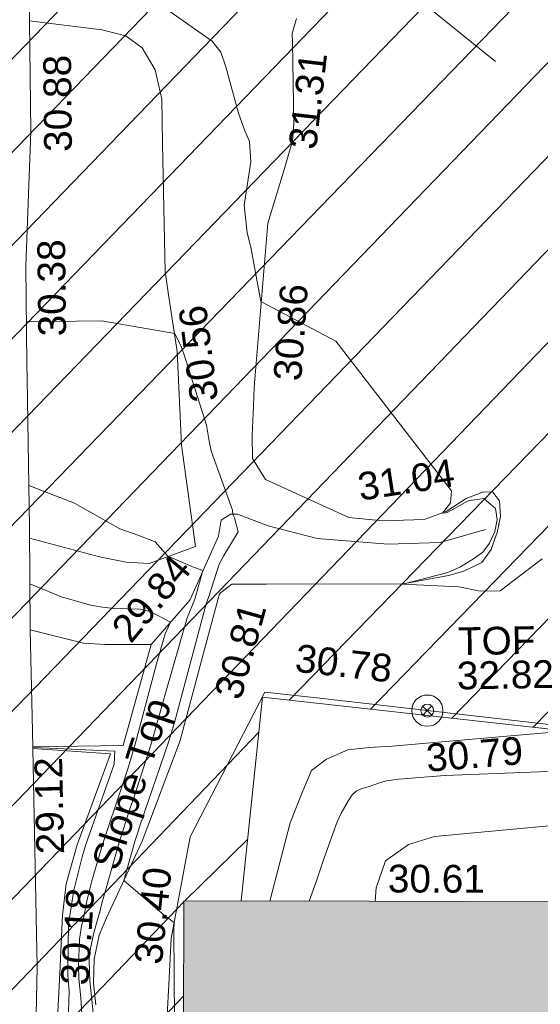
# Model space of a CAD drawing. Header units: millimetres. Extents: x -290717 to 520720, y -103372 to 287762.
# Tile 258 of 375: x 87749 to 94783, y 134590 to 147897. Entities that reach past the tile are written whole.
import ezdxf

# ---------------------------------------------------------------- set-up
doc = ezdxf.new("R2010")
doc.units = ezdxf.units.MM
doc.linetypes.add('IMPORT-HIDDEN2 _3_', pattern=[4762.5, 3175, -1587.5])
doc.linetypes.add('IMPORT-UG_ELEC_STREET LIGHTING_QLB2 _2_', pattern=[2700, 1500, -300.0000000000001, 0, -250, 150, -300.0000000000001, 0, -200])
for name, color, linetype, lineweight, true_color in [('00__TOPO__TOP_OF_FENCE_SYMBOL', 7, 'Continuous', 9, 0x666666), ('00_UAV_BUILDING_OUTLINE', 5, 'Continuous', 9, 0x0000ff), ('00_UAV_FENCE', 7, 'Continuous', 9, 0x264c2f), ('00_UAV_SLOPE_BOTTOM', 30, 'Continuous', 9, 0xff7f00), ('00_UAV_SLOPE_TOP', 40, 'Continuous', 9, 0xffbf00), ('00_UAV_TOP_OF_FENCE', 6, 'Continuous', 9, 0xff00ff), ('00_UAV_WALL', 7, 'Continuous', 9, 0x7c00a5), ('01_DTM_CONTOUR_MJR', 7, 'Continuous', 9, 0x7f3f00), ('01_DTM_CONTOUR_MNR', 7, 'Continuous', 9, 0xa5a552), ('12333-PUM-2D-U-0001-C01 - Rev2_REVIT IMPORT_dwg', 7, 'Continuous', 9, 0x767676), ('A_RHA_Line', 7, 'Continuous', 9, 0x00a600), ('PUM-CHAMBER EXTENTS', 6, 'IMPORT-HIDDEN2 _3_', 9, 0xff00ff), ('PUM-UNABLE TO SURVEY', 190, 'Continuous', 9, 0x7f00ff)]:
    doc.layers.add(name, color=color, linetype=linetype, lineweight=lineweight, true_color=true_color)
doc.layers.add('A_RHA_Detail', color=7, linetype='Continuous', lineweight=9)
doc.styles.add('Swis721 Lt BT_2', font='swissl.ttf', dxfattribs={"height": 375})

# ---------------------------------------------------------------- blocks, each defined once
blk = doc.blocks.new('12333-PUM-2D-U-0001-C01 - Rev2_REVIT IMPORT_dwg_MSL_Node_LineworkTOF-2077248-Site Location Plan Existing')
at = {"layer": '00__TOPO__TOP_OF_FENCE_SYMBOL', "color": 254, "true_color": 0xcccccc, "flags": 128}
for points in [[(165.3591892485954, 165.3591892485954), (0, 0), (-165.3591892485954, 165.3591892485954)], [(165.3591892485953, -165.3591892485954), (0, 0), (-165.3591892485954, -165.3591892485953)]]:
    blk.add_lwpolyline(points, dxfattribs=at)
at = {"layer": '00__TOPO__TOP_OF_FENCE_SYMBOL', "color": 254, "true_color": 0xcccccc}
for radius in [562.5594001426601, 233.853208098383]:
    blk.add_circle((0, 0), radius, dxfattribs=at)
blk = doc.blocks.new('12333-PUM-2D-U-0001-C01 - Rev2_REVIT IMPORT_dwg_MGS62954_T2_Galway_ITM_3d_Rev1-2077680-Site Location Plan Existing')
at = {"layer": '00_UAV_FENCE', "color": 254, "true_color": 0xcccccc, "flags": 128}
for points in [[(533998695.9680001, 725701087.684), (533996066.9680001, 725703286.6840001), (533994568.0064812, 725703693.7373227), (533992726.9680001, 725704193.6840001)], [(533993691.643, 725678703.6135001), (533993851.6430001, 725682212.6135002), (533993864.4205722, 725683699.7890769), (533993885.9680001, 725686207.6840001), (533994062.7997907, 725688692.1306496), (533994106.9680001, 725689312.684), (533994387.9680001, 725690681.684), (533995427.9680001, 725692622.684), (533996131.272795, 725692530.1396747), (533999812.9680001, 725692045.6840001), (534000110.7220907, 725693295.6711402), (534000736.9680001, 725695924.6840001), (534001186.7326518, 725698172.1673436), (534001669.6567504, 725700585.3491353)]]:
    blk.add_lwpolyline(points, dxfattribs=at)
at = {"layer": '00_UAV_SLOPE_BOTTOM', "color": 254, "true_color": 0xcccccc}
blk.add_line((533993904.4570001, 725693291.7945), (533993505.4570002, 725691935.7945), dxfattribs=at)
at = {"layer": '00_UAV_SLOPE_BOTTOM', "color": 254, "true_color": 0xcccccc, "flags": 128}
for points in [[(533992406.9680001, 725701746.684), (533993382.4570001, 725701608.7944999), (533993707.4570001, 725701521.7945001), (533993926.4570001, 725701354.7945001), (533994095.4570001, 725701056.7945), (533994177.4570001, 725700656.7945001), (533994178.4570001, 725700055.7945001), (533994180.4570001, 725698328.7945001), (533994222.5335636, 725698014.2359159), (533994325.4570001, 725697244.7945001), (533994360.4570001, 725695976.7944999), (533994528.4570001, 725694605.7945)], [(533998447.4570002, 725694767.7944999), (533997834.4570001, 725694600.7945), (533997127.4570001, 725694592.7945001), (533996171.4570001, 725694683.7945), (533995512.4570001, 725694869.7945), (533995103.4570001, 725695031.7945), (533995009.4570001, 725695033.7945001), (533994882.4570001, 725694956.7945), (533994842.4570001, 725694740.7945), (533994467.2311803, 725693942.0464672), (533994438.4570001, 725693880.7944999), (533993904.4570001, 725693291.7945)], [(533992273.9680001, 725693516.684), (533992992.4570001, 725693323.7945), (533993284.4570001, 725693303.7945001), (533993904.4570001, 725693291.7945)], [(533992280.9680001, 725691912.6840001), (533993332.4570001, 725691822.7945), (533992857.4570001, 725690603.7944999), (533992700.4570001, 725690078.7945), (533992642.4570001, 725689654.7945), (533992596.4570003, 725688871.7945001), (533992534.4713436, 725688001.0259327), (533992429.4570001, 725686525.7944999), (533992449.9680001, 725684764.6840001), (533992400.3722799, 725683008.4995486), (533992349.9680002, 725681223.6840001), (533992363.9680001, 725679336.6840001), (533992339.9680001, 725679087.6840001), (533992316.9680001, 725678996.684), (533992156.9680002, 725678902.6840001), (533991964.9494503, 725678803.5330938)], [(534005592.6430001, 725689593.6135), (534005459.9680001, 725690208.684), (534005322.9680002, 725690322.6840001), (534005032.9680001, 725690526.6840001), (534004788.968, 725690631.6840001), (534004637.9680001, 725690651.684), (534004136.968, 725690685.684), (534001219.4880605, 725690719.2860119), (533999187.9680001, 725690742.6840001), (533997688.9680001, 725690631.6840001), (533997332.9680002, 725690527.684), (533997020.9680001, 725690311.684), (533996888.9680001, 725689952.6840001), (533996868.8188044, 725689768.769001)]]:
    blk.add_lwpolyline(points, dxfattribs=at)
at = {"layer": '00_UAV_SLOPE_TOP', "color": 254, "true_color": 0xcccccc}
blk.add_line((533993505.4570002, 725691935.7945), (533992282.1702427, 725691935.3506714), dxfattribs=at)
at = {"layer": '00_UAV_SLOPE_TOP', "color": 254, "true_color": 0xcccccc, "flags": 128}
for points in [[(533993074.2171375, 725688434.8493745), (533993046.4570001, 725688735.7945), (533993062.4570002, 725689052.7945), (533993134.4570001, 725689374.7944999), (533993236.4570002, 725689610.7945), (533993738.4570003, 725690635.7944999), (533994272.4570001, 725691988.7945), (533994575.7785866, 725693045.5625895), (533994834.4570002, 725693946.7944999), (533994852.4570001, 725693972.7945), (533995007.4570001, 725694089.7945), (533995476.4570001, 725694079.7945), (533997322.4570002, 725694050.7945001), (533997937.4570002, 725694154.7945), (533998145.4570003, 725694210.7945), (533998392.4570001, 725694323.7945001), (533998521.4570001, 725694495.7944999), (533998574.2182952, 725694638.5603573), (533998606.4570001, 725694725.7945), (533998656.4570001, 725694939.7944999), (533998644.4570001, 725695152.7945), (533998555.4570001, 725695269.7945), (533998429.4570001, 725695276.7945), (533998197.4570001, 725695192.7945), (533997920.4570002, 725695020.7944999), (533997621.4570002, 725694914.7945), (533997062.4570002, 725694907.7944999), (533996606.457, 725694960.7945), (533995490.4570001, 725695494.7945001), (533995319.4570003, 725695781.7945), (533995321.4570001, 725696096.7945), (533995343.9926891, 725696491.4735925), (533995358.4570001, 725696744.7945001), (533995580.4570001, 725698955.7945), (533995819.4570003, 725699691.7945), (533995934.4570001, 725700065.7945001), (533995956.4570001, 725700304.7945), (533995956.4570001, 725701393.8699777), (533995956.4570001, 725701515.7945), (533996015.4570003, 725701717.7945)], [(533994528.4570001, 725694605.7945), (533993898.4570001, 725694387.7945), (533993585.4570001, 725694409.7945), (533993228.4570001, 725694490.7944999), (533992287.4007963, 725694759.6654245)], [(533995448.9598222, 725689797.2766949), (533995739.968, 725690847.684), (533995910.9680001, 725691257.684), (533996040.9680001, 725691551.6840003), (533996245.9680001, 725691701.6840001), (533996536.968, 725691820.6840001), (533996827.9680002, 725691850.6840001), (533997134.9680001, 725691859.6840001), (533999102.2207896, 725691996.3191826), (533999812.9680001, 725692045.6840001)]]:
    blk.add_lwpolyline(points, dxfattribs=at)
at = {"layer": '00_UAV_WALL', "color": 254, "true_color": 0xcccccc, "flags": 128}
blk.add_lwpolyline([(533991946.8540001, 725678560.2585), (533991964.9494503, 725678803.5330938), (533992087.968, 725681856.684), (533992100.8872958, 725682667.699386), (533992136.968, 725684932.684), (533992239.9501766, 725687663.0667092), (533992288.968, 725688962.6840001), (533992280.9680001, 725691912.6840001), (533992282.1702427, 725691935.3506714), (533992280.0458808, 725692344.9123584), (533992273.9680002, 725693516.684), (533992288.968, 725694904.6840003), (533992292.9680001, 725696912.6840001), (533992294.2759983, 725697112.2845222), (533992302.9680001, 725698438.6840001), (533992400.9680001, 725700250.6840001), (533992406.9680001, 725701746.684), (533992408.9433315, 725702064.1479753)], dxfattribs=at)
at = {"layer": '01_DTM_CONTOUR_MJR', "color": 254, "true_color": 0xcccccc, "flags": 128}
blk.add_lwpolyline([(533993033.7309707, 725688330.0491998), (533992997.2593325, 725688755.236193), (533992994.797062, 725689024.485807), (533993001.0426569, 725689134.2247761), (533993063.0030346, 725689408.2839803), (533993125.7854139, 725689617.6143059), (533993147.9318249, 725689690.1334116), (533993171.0794636, 725689789.5561346), (533993427.5514375, 725690625.7977928), (533993583.6913478, 725691089.8639264), (533993636.3220097, 725691226.0060321), (533993887.7047338, 725691964.8489958), (533994088.1149992, 725692629.0554085), (533994398.219922, 725693643.5754285), (533994507.2081173, 725693892.0629956), (533994620.0000001, 725694280), (533994494.9147052, 725694325.4192746), (533994150.0000001, 725694480), (533993983.3891188, 725694678.2363021), (533993765.1842573, 725694767.1938751), (533993511.1333696, 725694860.6979827), (533992901.8645228, 725695219.233664), (533992290.0940507, 725695469.9614544)], dxfattribs=at)
at = {"layer": '01_DTM_CONTOUR_MNR', "color": 254, "true_color": 0xcccccc, "flags": 128}
for points in [[(533999207.8201755, 725694356.9868423), (533998630.9155607, 725693934.8744206), (533998361.5431935, 725693934.7389773), (533998074.7377957, 725693998.6901761), (533997320.0000001, 725694050), (533997928.5444956, 725694196.8634272), (533998101.0367511, 725694269.6739596), (533998278.4852735, 725694375.7573634), (533998408.5991679, 725694459.4937589), (533998499.4191561, 725694579.3832556), (533998572.5620915, 725694739.3594773), (533998609.6491229, 725694899.2397664), (533998590.2702702, 725695050.5405405), (533998433.6317135, 725695187.3913045), (533998219.9676201, 725695156.4543984), (533997945.0408799, 725695008.1882643), (533997916.1178175, 725695001.8831483), (533997870, 725695000), (533997983.4000001, 725695136.8000001), (533997999.9201118, 725695299.1985307), (533996471.698486, 725697348.3561747), (533995470, 725697900), (533995344.5140676, 725698635.9713571), (533995299.1857711, 725698833.6335969), (533995266.2271805, 725699206.5357869), (533995367.0057864, 725699792.1999141), (533995350.9278985, 725700066.6910167), (533995292.7004591, 725700210.0270282), (533995211.3210346, 725700451.4182178), (533995049.4866708, 725701080.0890657), (533994984.3291889, 725701278.7050683), (533994869.837924, 725701428.705639), (533994261.5289609, 725701874.6526273)], [(533994119.0114198, 725686937.448039), (533994138.6082412, 725688828.4279389), (533994146.1538462, 725689412.4358977), (533994150.0000001, 725689530.0000001), (533994021.5724437, 725689627.8612164), (533993480.0000001, 725690110.0000001), (533993639.3159535, 725690635.4234525), (533993690.40987, 725690782.7228134), (533993706.3665769, 725690830.1019573), (533994122.9217121, 725691980.323797), (533994201.0765366, 725692232.1635202), (533994656.3297796, 725693826.7501662), (533994696.6451613, 725693926.0645163), (533994844.9098325, 725694361.9428968), (533994908.7153814, 725694477.2647183), (533995107.4725193, 725694791.8976531), (533995059.0366647, 725694984.3101261), (533995040.0000001, 725695030.0000001), (533995034.4934732, 725695089.2584023), (533994761.1661807, 725695896.4237124), (533994736.8067227, 725696027.1008406), (533994705.6010699, 725696242.6568133), (533994418.4119353, 725697197.0815849), (533994380.5946819, 725697309.6182821), (533994300.0000001, 725697490), (533993312.470445, 725697678.2053077), (533992297.9963065, 725697680.0035518)], [(533992884.5379214, 725688249.1899898), (533992871.0075504, 725688532.6232538), (533992850.9017071, 725688797.5172849), (533992846.1373903, 725688966.314631), (533992866.2040939, 725689326.8512945), (533992896.8594076, 725689503.2231957), (533992930.2534562, 725689630.6497698), (533992976.2568139, 725689839.5542547), (533993046.7025864, 725690113.5906308), (533993206.5634242, 725690615.7528832), (533993479.4957474, 725691389.7439468), (533993564.3331994, 725691632.8993077), (533993664.806541, 725691950.1846411), (533993973.51191, 725693031.714911), (533994098.7126282, 725693431.0218655), (533994170.0000001, 725693590.0000002), (533993900.0000001, 725693738.5878378), (533993766.1670357, 725693773.5255487), (533993416.5023944, 725693788.7666379), (533993258.608962, 725693809.1067082), (533993096.6380288, 725693839.8603903), (533992703.4469588, 725693957.9620315), (533992280.6891023, 725694138.6099945)], [(533999817.7203021, 725691494.1382564), (533997843.45828, 725691450.81932), (533997220.4188625, 725691415.4405937), (533997052.2298326, 725691393.3789957), (533996969.6745492, 725691372.1660167), (533996802.0232986, 725691318.4426733), (533996718.746107, 725691298.0613678), (533996639.6578209, 725691259.8309802), (533996587.2549206, 725691214.3503156), (533996536.5613898, 725691138.9597317), (533996431.9113342, 725690966.8717166), (533996377.22333, 725690850), (533996192.5032302, 725690368.7664062), (533996081.7825314, 725690060.9536543), (533995980.5577314, 725689786.60336)], [(533992625.4234812, 725686839.4205122), (533992714.3859677, 725688620.4306163), (533992709.195421, 725688734.0628434), (533992701.2996318, 725688840.7356621), (533992700.8076609, 725688909.446476), (533992722.3322104, 725689532.3825569), (533992733.0683087, 725689596.8181095), (533992742.4608753, 725689643.1692749), (533992804.9587837, 725689988.6469847), (533992921.5109757, 725690439.7477214), (533992976.2312691, 725690605.2832396), (533993377.5395811, 725691683.1787671), (533993389.2105264, 725691859.4736843), (533992506.6752291, 725691914.0942599), (533992282.1987965, 725691929.8457112)]]:
    blk.add_lwpolyline(points, dxfattribs=at)
at = {"xscale": 0.375, "yscale": 0.375, "zscale": 0.375}
blk.add_blockref('12333-PUM-2D-U-0001-C01 - Rev2_REVIT IMPORT_dwg_MSL_Node_LineworkTOF-2077248-Site Location Plan Existing', (533997620.4506118, 725692333.3847561), dxfattribs=at)
at = {"layer": '00_UAV_BUILDING_OUTLINE', "color": 251, "true_color": 0x666666, "insert": (533997051.6753913, 725690260.4270527), "char_height": 375, "width": 1495.902363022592, "attachment_point": 1, "rotation": 358.8497793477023, "line_spacing_factor": 1.005061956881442, "style": 'Swis721 Lt BT_2'}
blk.add_mtext('30.61', dxfattribs=at)
at = {"layer": '00_UAV_FENCE', "color": 251, "true_color": 0x666666, "char_height": 375, "width": 1495.902363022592, "attachment_point": 1, "line_spacing_factor": 1.005061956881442, "style": 'Swis721 Lt BT_2'}
for s, insert, rotation in [('30.78', (533995878.3779829, 725693265.2531916), 352.50380436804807), ('30.40', (533993600.8207868, 725688999.258904), 83.1690338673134)]:
    blk.add_mtext(s, dxfattribs=dict(at, insert=insert, rotation=rotation))
at = {"layer": '00_UAV_SLOPE_BOTTOM', "color": 251, "true_color": 0x666666, "char_height": 375, "width": 1495.902363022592, "attachment_point": 1, "line_spacing_factor": 1.005061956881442, "style": 'Swis721 Lt BT_2'}
for s, insert, rotation in [('30.56', (533994495.8061089, 725696537.0939968), 96.30479166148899), ('29.84', (533993347.2569082, 725693541.8308698), 49.205976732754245)]:
    blk.add_mtext(s, dxfattribs=dict(at, insert=insert, rotation=rotation))
at = {"layer": '00_UAV_SLOPE_TOP', "color": 251, "true_color": 0x666666, "char_height": 375, "attachment_point": 1, "line_spacing_factor": 1.005061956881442, "style": 'Swis721 Lt BT_2'}
for s, insert, width, rotation in [('31.31', (533995876.8302722, 725699979.2402232), 1495.902363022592, 82.37047199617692), ('30.86', (533995619.4063267, 725696841.9297047), 1495.902363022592, 84.89472516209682), ('31.04', (533996712.2961437, 725695556.2352736), 1495.902363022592, 7.779488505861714), ('30.81', (533994741.4560019, 725692610.348242), 1495.902363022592, 73.4540991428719), ('Slope Top', (533993044.5486372, 725690346.8938359), 2763.857699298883, 71.19756815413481), ('30.79', (533997580.9653872, 725691880.7189822), 1495.902363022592, 3.5871130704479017), ('30.18', (533992600.6883703, 725688723.8526117), 1495.902363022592, 85.3889129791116)]:
    blk.add_mtext(s, dxfattribs=dict(at, insert=insert, width=width, rotation=rotation))
at = {"layer": '00_UAV_TOP_OF_FENCE', "color": 251, "true_color": 0x666666, "char_height": 375, "attachment_point": 1, "line_spacing_factor": 1.005061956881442, "style": 'Swis721 Lt BT_2'}
for s, insert, width in [('TOF', (533998049.9629813, 725693450.317558), 1163.479615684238), ('32.82', (533998027.5393395, 725692986.9408532), 1495.902363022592)]:
    blk.add_mtext(s, dxfattribs=dict(at, insert=insert, width=width))
at = {"layer": '00_UAV_WALL', "color": 251, "true_color": 0x666666, "char_height": 375, "width": 1495.902363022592, "attachment_point": 1, "line_spacing_factor": 1.005061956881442, "style": 'Swis721 Lt BT_2'}
for s, insert, rotation in [('30.88', (533992576.0266281, 725699972.1380472), 89.53339814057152), ('30.38', (533992453.9544705, 725697479.6204214), 89.62454155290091), ('29.12', (533992306.7661381, 725690481.5648243), 90.29718570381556)]:
    blk.add_mtext(s, dxfattribs=dict(at, insert=insert, rotation=rotation))
blk = doc.blocks.new('12333-PUM-2D-U-0001-C01 - Rev2_REVIT IMPORT_dwg-1620468-Site Location Plan Existing')
at = {"layer": 'PUM-CHAMBER EXTENTS', "true_color": 0xfff4d4}
h = blk.add_hatch(dxfattribs=at)
h.set_pattern_fill('FP_14', style=0, pattern_type=2)
h.set_pattern_definition([(45, (-533641079.65, -725615854.3560001), (-618.7184335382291, 618.7184335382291), [])])
h.paths.add_polyline_path([(351699.72233876, 60394.56140982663), (351708.9931528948, 60906.25732133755), (352393.2163071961, 60898.13015711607), (353041.6677554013, 66223.39089320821), (353206.9931529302, 73966.25732144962), (353982.8594361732, 73952.7145251), (354317.3501528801, 76699.64382133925), (358888.3501528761, 76111.64382135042), (361222.350152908, 86809.64382132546), (361563.3501529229, 88895.64382133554), (363078.350152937, 90435.64382137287), (363904.3501529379, 101867.6438212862), (365385.1266995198, 110525.3932341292), (365230.9820148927, 110551.7047199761), (365498.4008083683, 111226.8875165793), (365470.0968050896, 111952.5482150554), (365624.7061381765, 111926.1574136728), (366051.350152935, 114420.6438213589), (364898.3501528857, 114331.6438213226), (360524.3501529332, 111561.643821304), (356416.7002318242, 111258.678218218), (357929.2858412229, 111182.0907012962), (360544.5530249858, 111349.5624075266), (360546.5568067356, 111049.5690885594), (355314.0187962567, 111014.6190039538), (355309.6134037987, 111177.0234435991), (355277.3501528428, 111174.643821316), (352644.3501529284, 114141.6438213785), (338239.8330883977, 112460.2766464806), (329804.3501528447, 111555.6438213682), (319532.3501528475, 110592.6438213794), (310517.3501528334, 109863.6438213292), (302620.3501528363, 109581.6438213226), (295825.3501529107, 109566.6438213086), (279813.3501529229, 106549.643821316), (276140.8366145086, 103581.1872824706), (276061.814112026, 103425.8629484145), (271406.8224872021, 105468.1551963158), (271509.3894614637, 105701.9358727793), (267649.350152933, 107463.6438213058), (260223.350152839, 100640.6438213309), (259796.3501529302, 72682.64382134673), (269496.3501528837, 64316.64382130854), (273776.3501529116, 63665.64382135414), (309011.3501528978, 62955.64382139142), (311037.3501528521, 62074.64382133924), (337339.3501528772, 60871.64382135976), (351699.5658924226, 60394.56660731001)])
h.paths.add_polyline_path([(268358.9909750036, 65556.86419186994), (264596.4920611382, 69167.41490751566), (264804.2082447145, 69383.8727354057), (266581.5988270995, 67470.36930634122), (268566.7072650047, 65773.32227584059), (268393.5501527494, 65592.87780157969)])
h.paths.add_polyline_path([(332379.887152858, 67575.85382149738), (302320.8871528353, 68122.8538214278), (302332.4158496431, 68783.33241919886), (280169.8095181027, 69186.63780598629), (280330.3604934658, 78384.59702432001), (275960.0958838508, 78464.13017966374), (276108.0612945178, 86595.19465455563), (280450.151176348, 86519.4031937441), (280756.2778082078, 103341.6855813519), (302910.5740271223, 102938.5317815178), (302921.4142533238, 103534.2289657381), (310787.9439886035, 103391.0774384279), (310815.0515438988, 104880.7045066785), (318228.828162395, 104745.7919744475), (318301.0448391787, 108714.2766025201), (322633.8020448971, 108635.4310593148), (322539.6341878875, 103240.5581443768), (349750.1643799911, 102745.3933022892), (349310.9351529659, 74176.42282136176), (332506.0083566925, 74506.52523825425), (332420.225768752, 69792.56032023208)])
h.paths.add_polyline_path([(262373.7501529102, 72788.24382131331), (262335.6501528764, 75226.64382130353), (265345.5501529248, 75226.64382130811), (265383.6501528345, 72864.44382133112), (265304.2827260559, 72862.43451938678)])
h.paths.add_polyline_path([(261383.1501528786, 75912.44382136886), (261459.3501528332, 80789.24382133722), (267517.2501529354, 80713.04382135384), (267441.050152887, 75836.24382130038), (261504.3495088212, 75910.91930116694)])
h.paths.add_polyline_path([(302573.8228673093, 78329.52926304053), (302592.4407276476, 78963.90062831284), (306343.567266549, 78898.43991812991), (306598.9518629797, 91613.85658206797), (302817.4785721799, 91689.80612071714), (302824.7187942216, 92271.10215000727), (296640.3411529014, 92395.32482125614), (296360.3411528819, 78454.32482147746), (302538.3452618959, 78330.24181806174)])
h.paths.add_polyline_path([(261840.3501529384, 80865.44382136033), (261687.9501528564, 92981.24382131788), (264050.1501528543, 92981.2438213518), (264202.5501529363, 80865.44382139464), (263838.6680771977, 80865.44382138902)])
h.paths.add_polyline_path([(274664.4282881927, 104261.9875886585), (272430.0401462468, 105281.7542374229), (273799.1437452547, 104582.3695657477), (274486.1144024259, 104328.01044291)])
h.paths.add_polyline_path([(315481.3501528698, 115683.6438212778), (326437.165211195, 116343.5766866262), (364189.350152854, 120948.6438212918), (366744.3501529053, 124721.6438213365), (363517.3501528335, 126053.6438213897), (359872.3501529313, 126432.6438213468), (352849.3501528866, 126181.6438212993), (339104.3501528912, 124625.643821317), (335451.3501528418, 124514.6438212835), (325145.3501528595, 123235.643821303), (319635.3501528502, 122976.6438213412), (314446.3501528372, 122493.6438213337), (313566.3501528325, 118980.6438212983)])
h.paths.add_polyline_path([(322305.050152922, 119194.0438212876), (322152.6501528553, 121403.8438213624), (326724.6501528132, 121784.8438213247), (326877.0501529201, 119498.8438214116), (323355.1979919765, 119264.0536772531)])
h.paths.add_polyline_path([(328629.650152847, 120870.443821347), (328477.2501528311, 122089.6438212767), (329810.7501529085, 122242.0438213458), (329963.1501528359, 121022.8438213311), (328841.3815410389, 120894.6416942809)])
h.paths.add_polyline_path([(317352.0501528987, 121480.0438213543), (317352.0501528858, 121861.0438214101), (317618.7501528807, 121856.3885555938), (317618.7501528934, 121480.043821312), (317362.3608135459, 121480.0438213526)])
h.paths.add_polyline_path([(331601.4501528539, 122089.6438213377), (331144.2501528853, 122242.0438213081), (331258.5501528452, 122623.0438213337), (331715.7501528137, 122470.6438213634), (331644.5503212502, 122233.3110493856)])
at = {"layer": 'PUM-UNABLE TO SURVEY', "color": 7, "true_color": 0xfff4d4, "flags": 128}
blk.add_lwpolyline([(365385.1266995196, 110525.3932341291), (363904.3501529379, 101867.6438212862), (363078.3501529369, 90435.64382137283), (361563.3501529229, 88895.64382133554), (361222.350152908, 86809.64382132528), (358888.3501528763, 76111.64382135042), (354317.3501528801, 76699.64382133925), (353982.6122505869, 73950.68456942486)], dxfattribs=at)
blk.add_blockref('12333-PUM-2D-U-0001-C01 - Rev2_REVIT IMPORT_dwg_MGS62954_T2_Galway_ITM_3d_Rev1-2077680-Site Location Plan Existing', (-533641079.6498471, -725615854.3561786))

msp = doc.modelspace()

# ---------------------------------------------------------------- hatches: boundary and pattern name
at = {"layer": 'A_RHA_Detail', "true_color": 0xc0c0c0}
h = msp.add_hatch(color=9, dxfattribs=at)
h.paths.add_polyline_path([(-80880.60083898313, -68502.79057078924), (-80400.86592458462, -68483.4150911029), (-80400.86592458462, -62984.64684182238), (-24474.85765180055, -63009.32043784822), (-24456.14471274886, -50840.30023854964), (-36622.55041054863, -50831.65104346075), (-36622.5504104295, -44228.57792609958), (-50959.05265825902, -44213.68205212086), (-50959.05265825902, -42573.78171509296), (-54563.93258049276, -42571.21897729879), (-54565.69773355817, -45054.17447471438), (-92408.82109324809, -45027.27149617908), (-92411.78875845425, -49201.74309219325), (-100061.9988811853, -49201.74309219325), (-100052.221444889, -64852.82557835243), (-86120.90825231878, -64852.82557835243), (-86092.16626519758, -62957.90041523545), (-84861.10047611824, -62957.90041520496), (-84854.79054275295, -68240.10973718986), (-80870.60226895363, -68240.10973718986)])
h.paths.add_polyline_path([(-137238.9269955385, -68461.93840922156), (-132719.7426408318, -68433.06336920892), (-132847.0731201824, -62850.0428228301), (-130454.6837966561, -62916.63108081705), (-130498.2830220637, -61355.8539363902), (-117581.136331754, -61423.42893434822), (-117492.3908565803, -49183.91309186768), (-125136.5200282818, -49178.47881939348), (-125133.5727033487, -45032.61887132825), (-163007.1824077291, -45005.69421944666), (-163007.1824077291, -44090.29634113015), (-163123.8521375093, -44090.21339942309), (-163122.6389897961, -42383.751842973), (-166563.8543420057, -42383.75184295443), (-166565.0349082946, -44044.3982420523), (-193158.4656786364, -44025.49275802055), (-193195.152889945, -62863.6565097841), (-137269.7106414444, -62916.63108078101), (-137254.3708868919, -65679.90523788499)])
h.paths.add_polyline_path([(120310.9497607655, -32334.2823016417), (120312.4652266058, -31610.73011961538), (133451.2244789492, -31638.24899384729), (133469.2230092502, -19717.98315777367), (121295.7536929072, -19692.48606427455), (121319.8434528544, -8190.941560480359), (112277.0825929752, -8172.001674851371), (112263.1769726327, -14811.12345451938), (78285.85310969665, -14739.95861435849), (78292.82277619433, -8167.077575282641), (76545.55099677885, -8163.40371230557), (69355.76844230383, -8152.931592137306), (69353.66597202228, -9156.746357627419), (68372.60878942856, -9154.691552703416), (68372.60878942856, -13705.52853212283), (69333.72334743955, -13707.54156767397), (69325.07112544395, -16249.53369225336), (66623.4489111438, -16249.53369225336), (66619.79243932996, -17995.29925522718), (65989.07757491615, -17995.29925522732), (65985.44262769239, -19730.78799479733), (57152.23993372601, -19712.28702423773), (57127.42535098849, -31559.89461998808), (70277.87165423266, -31587.43801817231), (70277.87165428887, -32271.74147154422), (78263.96947906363, -32285.12944888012), (78266.62669288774, -31019.79372153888), (112335.8856506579, -31091.15111856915), (112335.8856506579, -32317.57330550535), (119781.4233959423, -32333.17321910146)])
h.paths.add_polyline_path([(7503.71740934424, -1791.43926322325), (15482.43097389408, -674.0213230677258), (15484.0826184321, 148.1327206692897), (56188.28042539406, 205.5276654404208), (56155.8432600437, 14338.31663138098), (18016.62665932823, 14236.4814953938), (17967.9025208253, 34313.18372075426), (21727.10644861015, 34324.06926249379), (21708.9097307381, 40608.10218319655), (18009.66447156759, 40608.10218325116), (17995.54603703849, 45483.75063445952), (9770.084212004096, 45420.63294734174), (3966.216019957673, 45443.14492469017), (3984.771235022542, 14176.56786831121), (1023.062455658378, 14176.56786840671), (-276.5134647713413, 14190.52623465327), (-231.6790044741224, 5976.811441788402), (-226.4491536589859, 193.7444677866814), (1220.250839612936, 179.5999159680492), (7477.609307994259, 143.2867556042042), (7488.638446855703, -674.0213230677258)])
h.paths.add_polyline_path([(77755.59663317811, 53.47451145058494), (77729.51881611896, 1699.844979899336), (94464.47132486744, 1659.976083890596), (94606.37913471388, 17991.39023626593), (88810.41901146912, 18015.03260816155), (88799.89418497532, 14436.74271609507), (69413.88950349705, 14457.87738898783), (69377.35724448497, 99.62816357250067), (70760.85642036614, 92.0068082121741)])
h.paths.add_polyline_path([(61252.12079698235, 46453.95617369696), (105774.7348988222, 46472.68783510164), (105768.2642197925, 61852.61234310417), (92285.13876306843, 61852.61234310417), (92308.59670397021, 65784.30757142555), (96107.46680002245, 65767.6044524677), (96059.6808111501, 75209.20847378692), (101084.8427276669, 75071.88872768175), (104988.0046543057, 74765.36560410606), (108403.6894220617, 74363.84089439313), (112009.2703903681, 73787.25420864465), (115645.3524814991, 73049.69667210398), (116890.8108050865, 72761.69136255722), (120208.9929832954, 71893.18353872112), (120865.241739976, 71703.68487155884), (124135.6329505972, 70669.67317909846), (127435.6253142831, 69480.50055823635), (127820.4368655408, 69394.93141813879), (128274.3081769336, 69331.69585757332), (128731.879114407, 69306.66104520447), (129189.9401456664, 69320.00258265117), (129645.2782985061, 69371.62688830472), (130094.6997111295, 69461.17185607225), (130535.0520071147, 69588.00939078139), (130963.2464342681, 69751.2498188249), (131376.279516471, 69949.74812593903), (131771.254123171, 70182.11198906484), (132162.5575600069, 70460.54046602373), (132496.0921582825, 70741.69081117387), (132820.8713676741, 71064.98072578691), (133117.4593294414, 71414.31364276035), (133383.77568926, 71787.23923958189), (133616.5473239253, 72178.53728446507), (133817.1647262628, 72590.54524901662), (133982.6025969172, 73017.89547517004), (134111.7005086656, 73457.59040804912), (134203.5529320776, 73906.545904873), (134257.5155882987, 74361.61286220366), (134272.5462649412, 74819.59931534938), (134250.5259874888, 75277.29281749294), (134189.6227572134, 75731.48297750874), (134090.9274700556, 76178.98397761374), (133955.1324028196, 76616.65691996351), (133783.1900598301, 77041.4318434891), (133576.3064937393, 77450.3292564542), (133335.9328436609, 77840.48103831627), (133063.7551572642, 78209.15055536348), (132761.6825665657, 78553.75185442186), (132431.8338935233, 78871.86780505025), (132076.5227904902, 79161.26705200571), (131698.2415079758, 79419.91966864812), (131299.6434187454, 79646.01139199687), (131093.5942456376, 79746.34209763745), (132146.0467355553, 83110.22226149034), (122787.763295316, 86282.54285521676), (121604.3555410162, 82800.35918872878), (117095.9864226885, 83870.84033788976), (116841.9598400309, 83526.35449576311), (116120.5435466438, 91221.9361197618), (110237.7341284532, 91274.27491024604), (110194.3680786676, 90435.39030217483), (104988.0046543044, 90486.49901569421), (104973.2761846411, 94309.82427956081), (103746.1314668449, 94309.82427962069), (103839.9937121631, 122852.1474272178), (96365.09202303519, 122931.9599471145), (96350.3400238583, 123952.416858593), (104555.5505249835, 123902.1925258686), (104607.3234457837, 120248.5396157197), (125502.5015002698, 120134.193340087), (125662.0200253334, 137657.3796883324), (114479.5865733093, 137699.2256881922), (114382.3062641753, 129149.9458158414), (104644.1590035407, 129187.997507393), (104577.9931702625, 126217.3903165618), (101184.4926405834, 126159.1566967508), (101264.6166812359, 135959.2655565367), (89967.23177303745, 135988.8856164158), (89927.63362986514, 125823.6463181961), (93630.53562299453, 125840.7948842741), (93580.6568888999, 122931.9599471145), (88697.38835373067, 122904.7310127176), (88679.38989541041, 95739.0914377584), (86378.25848993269, 95739.0914377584), (86378.18187189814, 96178.10083375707), (83279.5074328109, 96200.92083330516), (83273.62493422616, 95735.74732136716), (70169.67509616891, 95733.22421950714), (70166.2684274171, 96272.07409350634), (66674.99731291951, 96257.14073659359), (66654.74538556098, 95755.71092140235), (65784.77231076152, 95755.71092140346), (65887.65094981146, 117470.6305650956), (53473.34271625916, 117487.9046429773), (53434.44066306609, 98570.4634906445), (40649.41626913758, 98570.46349066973), (40610.16711556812, 94406.01479082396), (38853.82372865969, 94410.36303444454), (38848.65589191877, 89463.65332732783), (40612.46601909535, 89518.45976927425), (40665.38257359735, 86257.73741131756), (38372.19584673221, 86305.7230928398), (38369.79373532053, 76901.0507917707), (50937.95125076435, 76944.40198877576), (50922.88567283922, 74598.78180893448), (56484.90611318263, 74588.85093774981), (56484.9061131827, 75194.85181998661), (92465.40372273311, 75233.02581663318), (92645.92783659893, 71766.64845097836), (89810.5550181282, 69362.83965827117), (85313.16173971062, 69360.94750424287), (85313.16173971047, 66907.40508090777), (75210.14498260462, 66903.15451592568), (75210.14498260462, 63815.70944554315), (70819.40014306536, 63815.70999204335), (70819.21601502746, 64253.35708063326), (69456.8341568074, 64253.35708063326), (69455.71957374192, 66901.99623168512), (61303.3285675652, 66898.56680686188), (61304.56054652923, 63970.32021231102), (70500.41048205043, 63970.32021223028), (70500.40885431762, 61852.59006210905), (61245.64388480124, 61848.69637492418), (61252.12079698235, 46455.07044720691)])
h.paths.add_polyline_path([(-17153.16561239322, 48569.32684293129), (-17153.16561227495, 60770.38083690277), (-29362.88357762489, 60774.7042869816), (-29362.88357762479, 67399.20394583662), (-43507.25361058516, 67405.01911302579), (-43488.53133082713, 69093.07334179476), (-45766.41866234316, 69109.32868391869), (-45794.34620035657, 67405.01911302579), (-47272.11273197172, 67404.21245453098), (-47272.44887636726, 66454.91798912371), (-86004.56386335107, 66468.6329952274), (-86006.66970790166, 60521.58362724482), (-92662.8772251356, 60521.58362724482), (-92666.53762789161, 50184.35611936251), (-79752.016597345, 50179.78302554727), (-79752.016597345, 48591.49323813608), (-17157.71631240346, 48569.32845421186)])
h.paths.add_polyline_path([(-201056.4185879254, 48628.75479108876), (-138377.9751621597, 48634.64535782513), (-138377.9751621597, 50133.28202330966), (-125467.710581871, 50134.49533928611), (-125468.6909603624, 60566.19036866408), (-132186.8595615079, 60565.86652591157), (-132187.4203588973, 66533.01978768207), (-170643.3098734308, 66805.61809689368), (-170643.3098732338, 67738.78475851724), (-200340.0100486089, 67488.93693767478), (-200348.7175167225, 60827.7802510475), (-201057.5650552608, 60827.71357562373), (-201056.6510294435, 51102.0431337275)])
h.paths.add_polyline_path([(-240051.5126725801, 54769.1949116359), (-239444.4902595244, 54811.10754483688), (-239186.5396225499, 54841.92927608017), (-238764.8191578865, 54940.98166103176), (-238382.4735933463, 55122.46891391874), (-237990.3402229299, 55354.87497237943), (-237269.2031026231, 55936.21514997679), (-237030.2712443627, 56228.66101920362), (-236793.0039600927, 56569.31473977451), (-236554.5880579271, 57004.26389721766), (-236432.7219585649, 57267.46508911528), (-236300.0815274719, 57753.26239002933), (-236250.7285154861, 58017.17885687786), (-236235.6490610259, 58516.21786795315), (-236233.2538430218, 58987.85640057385), (-236213.702979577, 59823.48083772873), (-236363.8287856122, 59820.8603820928), (-236634.0279869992, 60698.06075831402), (-236391.9547756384, 61432.1972634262), (-236225.4740089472, 61435.10319604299), (-236201.6036570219, 62637.68779599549), (-232563.5271750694, 62639.28734435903), (-232563.5271750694, 63049.03842407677), (-232732.1945866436, 63049.15302221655), (-232860.1521278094, 63457.9589027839), (-232731.6068089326, 63914.24862701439), (-232560.8209657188, 63914.24862701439), (-232521.9864006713, 70597.99604498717), (-240628.6947850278, 70598.85496274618), (-240629.7923196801, 72350.98321581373), (-246412.6011213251, 72347.36085937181), (-246412.6011213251, 70616.45923939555), (-254449.5805725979, 70618.60952619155), (-254454.637144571, 70754.06491724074), (-254469.7140363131, 73191.6627625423), (-263883.2532625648, 73267.83063692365), (-263902.4181505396, 68260.74348557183), (-263714.8217520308, 68259.82096576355), (-263552.9672900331, 67819.6543439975), (-263719.0883117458, 67392.20684197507), (-263913.629869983, 67392.20684288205), (-263956.7001914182, 58633.76423459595), (-260181.1963171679, 58611.22607638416), (-260192.3146984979, 56354.25111578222), (-257184.684388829, 56339.46086010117), (-257213.4419958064, 57092.93866025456), (-257338.5163846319, 57093.27331227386), (-257471.0109295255, 57531.7457231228), (-257338.5163845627, 58062.22513700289), (-257203.4956297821, 58064.06881293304), (-257173.5751889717, 58598.54056827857), (-256478.2273617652, 58575.27357918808), (-256478.2273617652, 58788.51859477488), (-256013.0091299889, 58911.92701537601), (-255397.0786589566, 58780.99767608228), (-255397.0786664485, 58595.98242230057), (-243809.8853614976, 58585.92793205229), (-243805.3570672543, 58352.04527760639), (-243740.9394682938, 57884.52572396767), (-243619.083060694, 57421.84877501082), (-243424.3877541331, 56943.65915328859), (-243247.1437899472, 56608.24157716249), (-243003.0710577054, 56249.99021479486), (-242732.2093200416, 55932.75703086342), (-242371.7230179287, 55603.12658814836), (-242141.2551255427, 55424.88676771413), (-241804.9643038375, 55216.88439829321), (-241529.464082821, 55077.02869058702), (-241100.6275144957, 54917.18295005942), (-240836.2134980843, 54840.82833179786), (-240453.4486196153, 54788.6078413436), (-240203.3756532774, 54776.52967577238)])
h.paths.add_polyline_path([(40276.69022620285, 59895.3641775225), (40328.62676026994, 69196.9439153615), (36588.99968782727, 69217.82459101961), (36619.46637569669, 74674.25962431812), (32264.36460075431, 74687.02318924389), (32233.48293864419, 69156.26826309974), (11916.69390488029, 69269.70959690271), (11966.66200108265, 78218.75165977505), (29087.50901742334, 78123.15526811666), (29143.44567202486, 88141.13700481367), (15719.34879623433, 88216.09212957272), (15732.60379610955, 90589.99788900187), (4594.294101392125, 90652.19003492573), (4525.129359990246, 78265.12250452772), (10096.76365550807, 78234.01258734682), (10077.43887221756, 74773.03821913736), (4547.641142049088, 74803.91453678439), (4465.579974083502, 60107.16002351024), (19125.89094757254, 60025.30234268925), (19139.86249371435, 62527.53804648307), (31738.59196305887, 62457.19146407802), (31724.55430855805, 59943.11609818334), (38369.79364222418, 59906.01157297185)])
h.paths.add_polyline_path([(-246083.0241259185, 72334.29150213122), (-246083.0594797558, 72334.30275087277), (-246208.2905500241, 72334.29150213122)])
h.paths.add_polyline_path([(-114575.3004830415, 112178.0758696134), (-114575.3246436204, 112178.0758696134), (-114707.2752166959, 115801.5811617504)])
h.paths.add_polyline_path([(-154699.9178766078, 101760.4080976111), (-114382.0503338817, 101776.0542915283), (-114382.0503338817, 106926.936016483), (-113755.641395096, 106927.1791078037), (-113757.5507412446, 111847.2721532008), (-114431.6837526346, 111847.2721532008), (-114431.8098651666, 112178.075869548), (-114575.3004830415, 112178.0758696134), (-114578.9984943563, 121707.2390834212), (-123056.9849702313, 121707.2390834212), (-123068.8201032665, 156452.7036899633), (-119381.2340625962, 156454.1347343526), (-119381.2340625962, 160165.8603541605), (-115501.031452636, 160167.3661472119), (-115503.3750945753, 166206.5793118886), (-132411.7987151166, 166599.6604729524), (-132411.8243306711, 166665.6603411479), (-135275.0124468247, 166664.5489553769), (-135275.0124468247, 166628.1883102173), (-135911.3205077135, 166628.1944503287), (-135911.3479256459, 166352.1604668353), (-152521.1633846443, 166345.7145607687), (-152518.3680955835, 159142.6836790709), (-150699.3133726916, 159117.9265656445), (-150755.6690356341, 122560.6912032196), (-151059.2005266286, 122560.6912032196), (-151061.0981347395, 121302.4374931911), (-154138.3148337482, 121372.6012653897), (-154138.3148337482, 121865.183451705), (-154704.3888425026, 121867.2611370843), (-154688.5451973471, 119352.3937021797), (-154745.5933227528, 119352.3715636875), (-154745.5763474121, 118722.1532660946), (-160794.1544526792, 118748.744283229), (-160794.1544527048, 119410.5425977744), (-163852.1622693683, 119422.408321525), (-163855.0715294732, 118762.2003111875), (-167568.6765459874, 118778.5256058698), (-166634.6619849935, 124395.1277019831), (-166843.6206842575, 124471.2090400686), (-167568.6765459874, 124707.6250904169), (-168028.2173235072, 124841.3808643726), (-168630.5006276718, 124991.3056740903), (-169238.2056070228, 125117.4693074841), (-169850.3952285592, 125219.6772877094), (-170466.1255403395, 125297.7720169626), (-171089.1102599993, 125351.8553033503), (-171704.4065937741, 125381.1774254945), (-172325.0479971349, 125386.3595015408), (-172782.2248668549, 125374.5832363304), (-173401.7764236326, 125337.4554476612), (-174019.3926983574, 125276.0328036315), (-174634.1213722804, 125190.4100127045), (-175245.0145766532, 125080.7190996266), (-176047.1958093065, 124895.7675261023), (-176665.4852587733, 124724.7228134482), (-177045.3001228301, 124609.1129151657), (-177631.5127793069, 124405.2077276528), (-176665.4852586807, 118818.5158793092), (-177558.9402083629, 118822.4435769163), (-177662.2853368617, 125263.4341236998), (-176365.3912352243, 126542.9270807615), (-159462.2970490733, 126319.9103917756), (-157057.7396790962, 128609.0850976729), (-157060.6673204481, 136153.1661957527), (-158638.8016610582, 137740.2441626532), (-159352.3735831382, 137740.2441626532), (-161634.4140635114, 140201.1078539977), (-168727.9404946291, 140256.8191147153), (-171035.0401162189, 137942.884730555), (-174184.1459014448, 137942.884730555), (-176460.1168228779, 140292.2858551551), (-177341.68569345, 140292.285855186), (-177341.7114445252, 140358.4281613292), (-183428.5803825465, 140356.0660244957), (-185921.6385984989, 137917.4639097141), (-185921.6385985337, 131757.309115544), (-186906.8767412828, 131756.9267734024), (-187725.3914540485, 130809.9989183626), (-187724.0588902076, 127376.1828149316), (-186481.0281350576, 126304.557648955), (-186479.4846755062, 122327.2959175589), (-185176.2828158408, 121059.4673825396), (-180304.1129154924, 121059.4673825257), (-180304.1136492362, 118802.0484409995), (-193555.3706955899, 118802.0484409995), (-193555.3686998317, 133117.8341649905), (-192593.6442938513, 133118.2073819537), (-192593.6442938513, 134200.8158367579), (-192224.6284783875, 134200.9592041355), (-192225.5653014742, 136615.0101267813), (-192595.0012461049, 136615.0101267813), (-192595.4357332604, 137734.4745166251), (-193589.2709668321, 137734.4746851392), (-193589.2685988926, 147474.5705834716), (-193163.2062206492, 147492.8644728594), (-192606.8095195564, 147551.4951472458), (-192359.9383250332, 147589.5931622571), (-192199.8207947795, 147616.5827293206), (-191882.7548926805, 147682.9245600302), (-191568.5380071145, 147761.6632019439), (-191020.2573150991, 147932.4221712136), (-190950.5841382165, 147955.8263236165), (-190647.7999969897, 148070.951423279), (-190349.769078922, 148197.8750093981), (-190056.9509284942, 148336.4013817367), (-189769.7970512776, 148486.316942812), (-189375.4954991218, 148717.2624196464), (-189132.9060261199, 148873.2749095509), (-188867.5421091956, 149059.0543930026), (-188609.6764469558, 149255.1087866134), (-188354.9814056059, 149465.3525772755), (-188079.6339208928, 149713.8792482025), (-187884.9836199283, 149901.8220103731), (-187538.2510284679, 150274.4802367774), (-187446.2998447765, 150378.396083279), (-187241.3270201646, 150629.2310214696), (-187046.3599558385, 150887.9197697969), (-186861.699277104, 151154.0634500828), (-186546.1373636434, 151669.8298752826), (-186524.4196769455, 151707.063245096), (-163675.289831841, 151669.8298752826), (-163687.5843044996, 148134.0767945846), (-157303.6541541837, 148136.4921063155), (-157303.6541541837, 155759.9150161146), (-157557.4317586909, 155765.0384228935), (-157555.9168973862, 166678.0466575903), (-187009.2021991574, 166699.7464767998), (-187013.0952111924, 162054.4009359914), (-188707.1775469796, 162044.5925187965), (-188705.9961893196, 155021.5333641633), (-188737.9999316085, 154650.5326603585), (-188799.0133970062, 154283.1866125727), (-188857.2045401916, 154035.4341107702), (-188966.1106131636, 153679.3368924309), (-189102.6200311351, 153332.8820747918), (-189265.8911677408, 152998.2056672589), (-189454.9174010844, 152677.3710606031), (-189645.2484685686, 152421.322012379), (-189916.9563410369, 152104.2450531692), (-190212.7041973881, 151809.4634871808), (-190530.6686598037, 151538.7947475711), (-190868.889367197, 151293.9075915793), (-191225.2810786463, 151076.3118324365), (-191597.6465194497, 150887.3490190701), (-192092.8415776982, 150682.5621956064), (-192485.2937347, 150569.6612301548), (-192903.8930807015, 150482.2408890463), (-193187.215491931, 150440.8868273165), (-193594.1866364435, 150407.1257787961), (-193594.5953882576, 151459.989522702), (-205369.2399268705, 151455.4201248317), (-205354.452352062, 113350.0822379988), (-207187.1580384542, 113349.3709450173), (-207184.3024929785, 105991.0636522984), (-205312.8709512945, 105991.0636522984), (-205311.2365670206, 101769.6553082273), (-175488.645120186, 101781.2285901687), (-175488.645120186, 110889.6985621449), (-154703.462766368, 110897.5679794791), (-154700.5193329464, 103310.2697088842)])
h.paths.add_polyline_path([(193735.9435692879, 113047.8274775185), (208865.0938716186, 114991.026643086), (208976.1154122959, 114126.6471161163), (216447.8967330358, 115086.3281915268), (216038.7305308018, 118271.970241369), (232648.5073383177, 120405.3421627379), (233425.9936153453, 114352.0734369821), (240632.2017567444, 115277.6440986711), (239854.8412683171, 121329.9334728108), (256406.8682407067, 123455.8879629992), (257091.7572256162, 118089.1198988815), (264572.287122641, 119040.8180953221), (261877.8350554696, 138524.7609215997), (259178.7147038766, 138221.6086023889), (259197.3483654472, 137439.0084132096), (254686.1480587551, 136897.0007613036), (255412.6810205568, 131314.8303174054), (240852.7447965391, 129522.4514055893), (239771.0426540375, 137918.8519126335), (240649.582243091, 138010.1984551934), (240062.3063116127, 142776.6750342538), (239165.7694641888, 142685.0143484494), (237630.9646614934, 151018.3171733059), (266172.8791088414, 154560.7889781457), (271297.187694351, 142612.4006970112), (276531.7397502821, 144861.0987145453), (274941.5029779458, 148527.903728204), (302074.530765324, 160134.9084326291), (300215.9323773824, 164320.1841173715), (301528.161327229, 164907.0997990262), (300405.1237791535, 167477.8916353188), (299016.6944531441, 166945.7181825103), (295626.7488506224, 174518.7544287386), (294333.0289184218, 177537.1551681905), (287288.847594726, 174518.7544287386), (289427.6893504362, 169661.0163464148), (272956.7816584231, 162557.1203578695), (271943.2187786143, 164897.4305293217), (267016.3118217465, 162764.0369715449), (268502.3094164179, 159357.043014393), (265200.4029571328, 157946.4096681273), (226856.4166955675, 153146.7821791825), (227510.3041274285, 148852.0205335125), (228280.9873164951, 141179.0007484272), (227302.3544112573, 141050.2812999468), (227895.3788231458, 136433.1758633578), (228748.5501749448, 136523.8855003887), (229602.307730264, 128023.7667641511), (217691.2359889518, 126493.8999679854), (217642.3600127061, 126874.4332670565), (215138.5007311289, 126552.8357430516), (215194.9980427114, 126112.9650749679), (215015.6132225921, 126089.9247571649), (214840.967257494, 127449.6644606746), (192258.7012018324, 124549.1816390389), (193486.3576426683, 114991.026643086)])
h.paths.add_polyline_path([(-78076.24179098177, 117605.518872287), (-78076.23951907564, 117610.0871212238), (-78070.31812256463, 129485.733079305), (-74723.15926546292, 129478.3852560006), (-74723.15926546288, 125435.7860625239), (-48015.64546089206, 125380.0246061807), (-47996.55031653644, 135872.5822179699), (-61198.159180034, 135901.5630078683), (-74714.72264147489, 135923.5088764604), (-74723.62876031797, 131865.2975510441), (-78070.31812256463, 131872.6421692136), (-78062.97909490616, 149549.768943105), (-58292.26570494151, 149541.5607197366), (-58292.26570494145, 148946.2407608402), (-37707.70924049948, 148937.6946534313), (-37707.70924049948, 159740.0690313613), (-44148.26955758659, 159742.7429641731), (-44148.26955758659, 162961.3319175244), (-49829.95437586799, 162961.3319175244), (-49830.92144141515, 160632.0129326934), (-78494.0902662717, 160643.9130440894), (-78494.0902662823, 161615.1537737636), (-78739.22585210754, 161615.2555472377), (-78691.79195364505, 168187.9195488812), (-90844.5764503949, 168126.8149080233), (-90962.52567696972, 152686.7636278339), (-89064.97866810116, 152685.97582136), (-89079.54115383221, 117610.0871212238), (-78374.80210165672, 117605.6428258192)])
h.paths.add_polyline_path([(69254.82576126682, 129235.9722870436), (69259.97086178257, 136167.7892474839), (86068.0992678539, 136131.0235193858), (86008.66431381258, 164703.3084147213), (58789.63167882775, 164723.5115811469), (58789.63167882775, 170119.2062865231), (54460.16324890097, 170122.4198087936), (54457.21717773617, 166153.2792453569), (47042.21516498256, 166158.7829869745), (47041.10931533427, 164668.9097040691), (39173.27935198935, 164674.7495545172), (39172.83712618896, 164078.9539098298), (17014.87910992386, 164095.400525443), (17002.38841206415, 147267.1142245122), (12659.63471563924, 147267.1142245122), (12653.6008753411, 139137.9291796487), (17031.41608901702, 139134.6797717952), (17024.58791744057, 129935.3194463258), (39191.34773726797, 129918.8662983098), (39191.34773726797, 129258.2867272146), (69014.0340609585, 129236.1510132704)])
h.paths.add_polyline_path([(39265.62356917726, 139467.8223435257), (33050.91021530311, 139484.1586867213), (33087.56357182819, 153427.9220784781), (39277.60130890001, 153411.6505991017), (39277.60130890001, 152830.3127277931), (43058.29603858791, 152820.3745823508), (43024.83899408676, 140092.5601633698), (39267.2657899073, 140092.5601633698)])
h.paths.add_polyline_path([(1979.548949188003, 189123.2414339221), (18699.10403225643, 189180.0465563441), (18678.46874727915, 195253.6675675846), (24349.02704558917, 195272.9334349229), (24334.96888369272, 199550.7690689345), (28829.78348971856, 199566.0403168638), (28798.35772162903, 208815.6446465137), (24334.94961552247, 208806.1514042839), (24333.90624838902, 209113.2475694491), (16811.59093053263, 209087.6902915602), (16806.58456496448, 208843.590909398), (6772.293057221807, 208809.4991440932), (6797.166076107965, 201488.5780549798), (-8471.058649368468, 201436.7038403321), (-8471.058649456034, 200429.0172029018), (-11856.09020773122, 200417.5164702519), (-11823.72827012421, 190892.3684139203), (-7614.729360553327, 190904.9356358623), (-7614.729360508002, 190170.8290169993), (-4608.619189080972, 190169.2993656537), (-4608.238782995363, 190916.8832264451), (1973.379031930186, 190939.2444093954), (1977.122761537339, 189837.3456606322)])
h.paths.add_polyline_path([(-20506.2213294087, 190640.028646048), (-20122.28942212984, 206347.1214480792), (-41550.34215554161, 207015.255795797), (-41462.26177905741, 210449.6195896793), (-31391.41053375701, 210152.0276719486), (-31078.64493158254, 223862.574366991), (-44305.08575746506, 224230.797228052), (-44490.79956595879, 211865.5542346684), (-47510.12209651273, 211942.9901386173), (-47722.57925074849, 203659.0205615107), (-47076.06680551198, 203635.3001466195), (-47175.4684425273, 199531.9403872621), (-46801.21126120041, 199520.4703265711), (-46873.68175963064, 195478.589946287), (-44600.40472249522, 195425.25597799), (-44685.88459510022, 192243.2795180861), (-38073.99929110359, 192135.6564361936), (-38104.39995468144, 191126.9722513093), (-21537.79264469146, 190668.5723413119)])
h.paths.add_polyline_path([(16801.02360974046, 195961.5001375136), (9656.615133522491, 196015.1086064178), (9643.83815057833, 199513.9922857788), (11631.77992465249, 199485.8321209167), (11631.79209405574, 203322.2460457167), (16806.58456511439, 203391.4855727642), (16801.04077099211, 195984.4293109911)])
h.paths.add_polyline_path([(122084.9263243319, 200536.2570557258), (122088.180516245, 206386.1947929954), (125211.1061637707, 206386.1947929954), (125211.1162733, 206645.8932838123), (126202.709897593, 206645.8932838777), (126203.0204768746, 207041.0477229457), (130401.4034740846, 206979.0758390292), (130444.269112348, 209883.2802976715), (126202.8383602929, 209945.883203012), (126203.0204768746, 214624.1281189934), (127364.7919503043, 214624.1281189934), (127365.2106673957, 225380.2058570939), (126159.8599207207, 225380.2527798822), (126207.4133336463, 241475.3410923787), (119482.541129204, 241495.8747302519), (119479.204156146, 246182.0096278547), (109943.9121324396, 246175.219673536), (109953.2702600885, 233033.3814297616), (115000.5285021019, 233033.3814296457), (114999.5792924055, 208653.4991933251), (112026.3032629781, 208653.4991933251), (112024.3519988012, 200538.6764491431), (122024.6079402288, 200536.271559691)])
h.paths.add_polyline_path([(30087.05071628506, 200986.75440713), (38030.67179073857, 201028.6865661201), (38030.67179073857, 202922.9731661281), (38109.89531489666, 202923.3913649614), (38067.25569093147, 208827.6066631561), (38013.35839375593, 208827.667223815), (38012.38630312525, 209012.5383931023), (30044.90685988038, 208970.4802974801), (30060.65944993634, 205986.3119354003)])
h.paths.add_polyline_path([(195986.2599411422, 205661.5722736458), (202896.8751332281, 206052.0074670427), (202676.886254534, 209945.7611691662), (195766.2710618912, 209555.325975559)])
h.paths.add_polyline_path([(-91652.40581580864, 206392.6172135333), (-79454.24421187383, 206432.5105635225), (-79629.29258199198, 238245.6998510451), (-68904.21147484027, 238215.095164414), (-68918.56040493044, 246314.0782553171), (-68756.515268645, 246312.9061543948), (-68755.20581930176, 246638.9786699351), (-79620.07671794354, 246651.3624133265), (-79606.5628449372, 247343.5411849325), (-82154.50636787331, 247318.0695596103), (-82154.50636787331, 247488.1275895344), (-91640.64698348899, 247472.5371040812), (-91638.72040628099, 246846.4753752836), (-131470.3702759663, 246641.42150215), (-131470.3702759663, 250159.5419305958), (-142857.1087886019, 250176.7939677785), (-142864.0554935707, 246220.0701029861), (-165118.8027587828, 246272.3986783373), (-165040.0492656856, 253907.936045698), (-178677.4727934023, 253929.5079730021), (-178699.5521575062, 238176.7234097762), (-138599.3373496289, 238209.4781454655), (-138548.4479938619, 206627.5237025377), (-126646.6702863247, 206572.2299428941), (-126666.6805510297, 234825.8818836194), (-124962.7180531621, 234825.9534805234), (-124969.0241559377, 234688.4891474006), (-91595.61129713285, 234664.3133306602), (-91650.87307429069, 207155.5994723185)])
h.paths.add_polyline_path([(142123.7078306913, 209113.5383730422), (152768.4446292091, 209127.3137315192), (152745.2992288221, 227012.6338093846), (142100.5623961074, 226998.8584508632), (142121.8067345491, 210582.5602414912)])
h.paths.add_polyline_path([(168998.8561285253, 209274.9592350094), (169026.8416078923, 226860.3446541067), (161686.6780313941, 226876.6646907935), (161647.6783165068, 209291.3037608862), (168846.6177107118, 209275.2977201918)])
h.paths.add_polyline_path([(49761.46820716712, 218476.567809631), (49794.00484362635, 223316.1680811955), (41274.07755979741, 223363.4010619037), (41273.58999769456, 223290.879563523), (32187.30576793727, 223351.9666549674), (32202.10532416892, 225553.2987455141), (20081.8372469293, 225634.7833114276), (20035.26675877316, 218707.7438838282), (31566.33951793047, 218630.2204926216), (31566.12891728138, 218598.8950898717), (49547.01686615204, 218478.0095661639)])
h.paths.add_polyline_path([(162361.9830851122, 234154.0520866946), (162366.6425722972, 241589.9129272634), (135261.1026964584, 241630.986197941), (135249.0888707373, 234197.8735112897), (160249.0277027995, 234157.467167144)])
h.paths.add_polyline_path([(176458.8604388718, 246709.572470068), (176516.248447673, 252173.1529805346), (168884.2833866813, 252253.3171281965), (168934.8652923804, 257068.9279575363), (164355.0504715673, 257117.0331241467), (164296.1746742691, 251511.8088120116), (164416.8965511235, 251510.5407811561), (164367.8024342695, 246836.5737543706), (172300.1975056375, 246753.2539686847)])

# ---------------------------------------------------------------- linework, layer by layer
at = {"layer": 'A_RHA_Line', "color": 7}
for p, q in [((89967.2317732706, 135988.8856164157), (89957.56803501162, 133508.1073895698)), ((92472.8696771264, 135982.3162072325), (89967.23177327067, 135988.8856164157)), ((97456.9677094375, 135969.2486450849), (92472.8696771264, 135982.3162072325))]:
    msp.add_line(p, q, dxfattribs=at)

# ---------------------------------------------------------------- block references
at = {"layer": '12333-PUM-2D-U-0001-C01 - Rev2_REVIT IMPORT_dwg', "color": 254, "linetype": 'IMPORT-UG_ELEC_STREET LIGHTING_QLB2 _2_', "true_color": 0xffd4d4, "rotation": 0.9999999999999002}
msp.add_blockref('12333-PUM-2D-U-0001-C01 - Rev2_REVIT IMPORT_dwg-1620468-Site Location Plan Existing', (-261895.0770586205, 55869.5817132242), dxfattribs=at)

doc.saveas('drawing.dxf')
